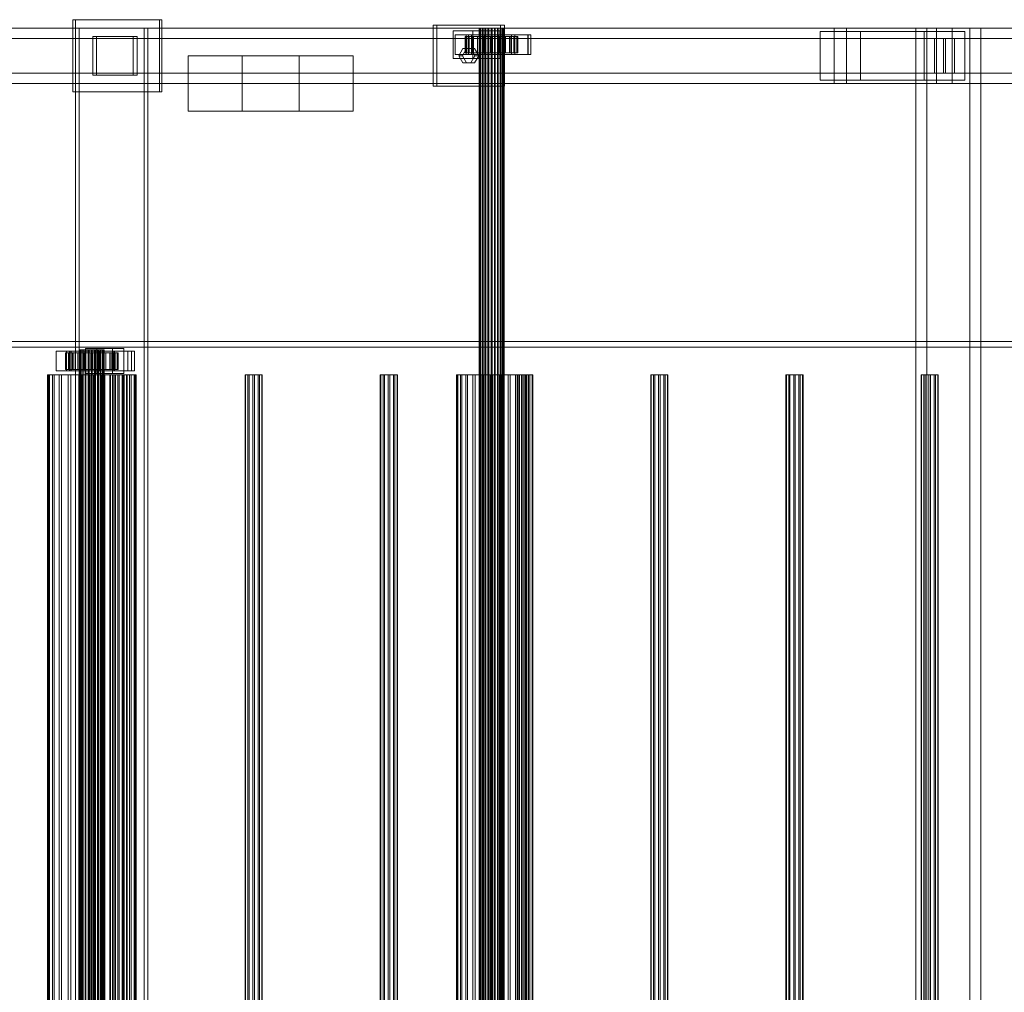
# Model space of a CAD drawing. Header units: millimetres. Extents: x -3490 to 61924, y -72580 to 6847.
# Tile 871 of 1056: x 33156 to 33866, y -17195 to -16494. Entities that reach past the tile are written whole.
import ezdxf

# ---------------------------------------------------------------- set-up
doc = ezdxf.new("R2010")
doc.units = ezdxf.units.MM
doc.layers.add('superior_C03', color=7, linetype='Continuous', lineweight=0)

msp = doc.modelspace()

# ---------------------------------------------------------------- linework, layer by layer
at = {"layer": 'superior_C03'}
for p, q in [((33256.905, -16494), (33194.539, -16494)), ((33194.539, -16494), (33194.539, -16546)), ((33196.336, -16494), (33194.539, -16494)), ((33196.336, -16546), (33196.336, -16494)), ((33196.336, -16494), (33258.701, -16494)), ((33256.905, -16546), (33256.905, -16494)), ((33256.905, -16494), (33258.701, -16494)), ((33258.701, -16494), (33258.701, -16546)), ((40313.243, -16500), (29204.438, -16500)), ((29205.337, -16500), (40314.141, -16500)), ((33743.307, -16500), (32573.959, -16500)), ((32582.942, -16500), (33752.29, -16500)), ((33817.193, -16500), (32647.845, -16500)), ((32659.074, -16500), (33828.421, -16500)), ((33245.982, -16500), (33196.479, -16500)), ((33196.479, -16500), (33196.479, -19500)), ((33199.174, -16500), (33196.479, -16500)), ((33199.174, -19500), (33199.174, -16500)), ((33199.174, -16500), (33248.677, -16500)), ((33245.982, -19500), (33245.982, -16500)), ((33245.982, -16500), (33248.677, -16500)), ((33248.677, -16500), (33248.677, -19500)), ((33502.905, -16498), (33454.182, -16498)), ((33454.182, -16498), (33454.182, -16542)), ((33456.877, -16498), (33454.182, -16498)), ((33456.877, -16542), (33456.877, -16498)), ((33456.877, -16498), (33505.6, -16498)), ((33487.769, -16500), (33487.381, -16500)), ((33487.381, -16500), (33487.605, -16500)), ((33487.381, -19500), (33487.381, -16500)), ((33487.605, -16500), (33488.427, -16500)), ((33487.605, -19500), (33487.605, -16500)), ((33488.745, -16500), (33487.769, -16500)), ((33487.769, -19500), (33487.769, -16500)), ((33488.427, -16500), (33489.791, -16500)), ((33488.427, -19500), (33488.427, -16500)), ((33490.24, -16500), (33488.745, -16500)), ((33488.745, -19500), (33488.745, -16500)), ((33489.791, -16500), (33491.603, -16500)), ((33489.791, -19500), (33489.791, -16500)), ((33492.153, -16500), (33490.24, -16500)), ((33490.24, -19500), (33490.24, -16500)), ((33491.603, -16500), (33493.741, -16500)), ((33491.603, -19500), (33491.603, -16500)), ((33494.354, -16500), (33492.153, -16500)), ((33492.153, -19500), (33492.153, -16500)), ((33493.741, -16500), (33496.058, -16500)), ((33493.741, -19500), (33493.741, -16500)), ((33496.693, -16500), (33494.354, -16500)), ((33494.354, -19500), (33494.354, -16500)), ((33496.058, -16500), (33498.396, -16500)), ((33496.058, -19500), (33496.058, -16500)), ((33499.01, -16500), (33496.693, -16500)), ((33496.693, -19500), (33496.693, -16500)), ((33498.396, -16500), (33500.597, -16500)), ((33498.396, -19500), (33498.396, -16500)), ((33501.147, -16500), (33499.01, -16500)), ((33499.01, -19500), (33499.01, -16500)), ((33500.597, -16500), (33502.511, -16500)), ((33500.597, -19500), (33500.597, -16500)), ((33502.96, -16500), (33501.147, -16500)), ((33501.147, -19500), (33501.147, -16500)), ((33502.511, -16500), (33504.006, -16500)), ((33502.511, -19500), (33502.511, -16500)), ((33502.905, -16542), (33502.905, -16498)), ((33502.905, -16498), (33505.6, -16498)), ((33504.323, -16500), (33502.96, -16500)), ((33502.96, -19500), (33502.96, -16500)), ((33504.006, -16500), (33504.981, -16500)), ((33504.006, -19500), (33504.006, -16500)), ((33505.145, -16500), (33504.323, -16500)), ((33504.323, -19500), (33504.323, -16500)), ((33504.981, -16500), (33505.37, -16500)), ((33504.981, -19500), (33504.981, -16500)), ((33505.37, -16500), (33505.145, -16500)), ((33505.145, -16500), (33505.145, -19500)), ((33505.37, -19500), (33505.37, -16500)), ((33505.6, -16498), (33505.6, -16542)), ((33743.307, -16500), (33743.307, -16540)), ((33752.29, -16500), (33743.307, -16500)), ((34912.655, -16500), (33743.307, -16500)), ((33752.29, -16540), (33752.29, -16500)), ((33752.29, -16500), (34921.638, -16500)), ((33841.173, -16500), (33802.195, -16500)), ((33802.195, -16500), (33802.195, -19500)), ((33810.055, -16500), (33802.195, -16500)), ((33810.055, -19500), (33810.055, -16500)), ((33810.055, -16500), (33849.033, -16500)), ((33817.193, -16500), (33817.193, -16540)), ((33828.421, -16500), (33817.193, -16500)), ((34986.54, -16500), (33817.193, -16500)), ((33828.421, -16540), (33828.421, -16500)), ((33828.421, -16500), (34997.769, -16500)), ((33841.173, -19500), (33841.173, -16500)), ((33841.173, -16500), (33849.033, -16500)), ((33849.033, -16500), (33849.033, -19500)), ((32577.777, -16507.5), (33822.133, -16507.5)), ((33823.481, -16507.5), (32579.125, -16507.5)), ((33238.093, -16506), (33208.859, -16506)), ((33208.859, -16506), (33208.859, -16534)), ((33211.554, -16506), (33208.859, -16506)), ((33211.554, -16534), (33211.554, -16506)), ((33211.554, -16506), (33240.788, -16506)), ((33238.093, -16534), (33238.093, -16506)), ((33238.093, -16506), (33240.788, -16506)), ((33240.788, -16506), (33240.788, -16534)), ((33488.288, -16502), (33468.799, -16502)), ((33468.799, -16502), (33468.799, -16522)), ((33482.813, -16502), (33468.799, -16502)), ((33481.915, -16505), (33470.221, -16505)), ((33470.221, -16505), (33470.221, -16519)), ((33479.653, -16505), (33470.221, -16505)), ((33478.208, -16506), (33477.387, -16506)), ((33477.387, -16506), (33487.381, -16506)), ((33477.387, -16518), (33477.387, -16506)), ((33477.387, -16506), (33477.861, -16506)), ((33477.861, -16506), (33487.605, -16506)), ((33477.861, -16518), (33477.861, -16506)), ((33477.861, -16506), (33479.596, -16506)), ((33522.83, -16505), (33478.005, -16505)), ((33478.005, -16505), (33478.005, -16519)), ((33479.802, -16505), (33478.005, -16505)), ((33480.266, -16506), (33478.208, -16506)), ((33478.208, -16506), (33487.769, -16506)), ((33478.208, -16518), (33478.208, -16506)), ((33479.596, -16506), (33488.427, -16506)), ((33479.596, -16518), (33479.596, -16506)), ((33479.596, -16506), (33482.474, -16506)), ((33479.653, -16519), (33479.653, -16505)), ((33479.653, -16505), (33491.347, -16505)), ((33479.802, -16519), (33479.802, -16505)), ((33479.802, -16505), (33524.627, -16505)), ((33483.423, -16506), (33480.266, -16506)), ((33480.266, -16506), (33488.745, -16506)), ((33480.266, -16518), (33480.266, -16506)), ((33481.915, -16519), (33481.915, -16505)), ((33481.915, -16505), (33491.347, -16505)), ((33482.474, -16506), (33489.791, -16506)), ((33482.474, -16518), (33482.474, -16506)), ((33482.474, -16506), (33486.301, -16506)), ((33482.813, -16522), (33482.813, -16502)), ((33482.813, -16502), (33502.302, -16502)), ((33487.462, -16506), (33483.423, -16506)), ((33483.423, -16506), (33490.24, -16506)), ((33483.423, -16518), (33483.423, -16506)), ((33486.301, -16506), (33491.603, -16506)), ((33486.301, -16518), (33486.301, -16506)), ((33486.301, -16506), (33490.813, -16506)), ((33487.381, -16506), (33487.769, -16506)), ((33487.381, -16506), (33487.381, -16518)), ((33487.605, -16506), (33487.381, -16506)), ((33492.108, -16506), (33487.462, -16506)), ((33487.462, -16506), (33492.153, -16506)), ((33487.462, -16518), (33487.462, -16506)), ((33487.605, -16506), (33487.605, -16518)), ((33488.427, -16506), (33487.605, -16506)), ((33487.769, -16506), (33488.745, -16506)), ((33487.769, -16506), (33487.769, -16518)), ((33488.288, -16522), (33488.288, -16502)), ((33488.288, -16502), (33502.302, -16502)), ((33488.427, -16506), (33488.427, -16518)), ((33489.791, -16506), (33488.427, -16506)), ((33488.745, -16506), (33490.24, -16506)), ((33488.745, -16506), (33488.745, -16518)), ((33489.791, -16506), (33489.791, -16518)), ((33491.603, -16506), (33489.791, -16506)), ((33490.24, -16506), (33492.153, -16506)), ((33490.24, -16506), (33490.24, -16518)), ((33490.813, -16506), (33493.741, -16506)), ((33490.813, -16518), (33490.813, -16506)), ((33490.813, -16506), (33495.705, -16506)), ((33491.347, -16505), (33491.347, -16519)), ((33491.603, -16506), (33491.603, -16518)), ((33493.741, -16506), (33491.603, -16506)), ((33497.046, -16506), (33492.108, -16506)), ((33492.108, -16506), (33494.354, -16506)), ((33492.108, -16518), (33492.108, -16506)), ((33492.153, -16506), (33494.354, -16506)), ((33492.153, -16506), (33492.153, -16518)), ((33493.741, -16506), (33493.741, -16518)), ((33496.058, -16506), (33493.741, -16506)), ((33494.354, -16506), (33496.693, -16506)), ((33494.354, -16506), (33494.354, -16518)), ((33495.705, -16506), (33496.058, -16506)), ((33495.705, -16518), (33495.705, -16506)), ((33495.705, -16506), (33500.642, -16506)), ((33496.058, -16506), (33496.058, -16518)), ((33498.396, -16506), (33496.058, -16506)), ((33497.046, -16506), (33496.693, -16506)), ((33496.693, -16506), (33499.01, -16506)), ((33496.693, -16506), (33496.693, -16518)), ((33501.937, -16506), (33497.046, -16506)), ((33497.046, -16518), (33497.046, -16506)), ((33500.642, -16506), (33498.396, -16506)), ((33498.396, -16506), (33498.396, -16518)), ((33500.597, -16506), (33498.396, -16506)), ((33501.937, -16506), (33499.01, -16506)), ((33499.01, -16506), (33501.147, -16506)), ((33499.01, -16506), (33499.01, -16518)), ((33505.289, -16506), (33500.597, -16506)), ((33500.597, -16506), (33500.597, -16518)), ((33502.511, -16506), (33500.597, -16506)), ((33500.642, -16518), (33500.642, -16506)), ((33500.642, -16506), (33505.289, -16506)), ((33506.45, -16506), (33501.147, -16506)), ((33501.147, -16506), (33502.96, -16506)), ((33501.147, -16506), (33501.147, -16518)), ((33513.097, -16505), (33501.404, -16505)), ((33501.404, -16505), (33501.404, -16519)), ((33510.836, -16505), (33501.404, -16505)), ((33506.45, -16506), (33501.937, -16506)), ((33501.937, -16518), (33501.937, -16506)), ((33502.302, -16502), (33502.302, -16522)), ((33509.328, -16506), (33502.511, -16506)), ((33502.511, -16506), (33502.511, -16518)), ((33504.006, -16506), (33502.511, -16506)), ((33510.276, -16506), (33502.96, -16506)), ((33502.96, -16506), (33504.323, -16506)), ((33502.96, -16506), (33502.96, -16518)), ((33512.484, -16506), (33504.006, -16506)), ((33504.006, -16506), (33504.006, -16518)), ((33504.981, -16506), (33504.006, -16506)), ((33513.155, -16506), (33504.323, -16506)), ((33504.323, -16506), (33505.145, -16506)), ((33504.323, -16506), (33504.323, -16518)), ((33514.543, -16506), (33504.981, -16506)), ((33504.981, -16506), (33504.981, -16518)), ((33505.37, -16506), (33504.981, -16506)), ((33505.145, -16506), (33514.89, -16506)), ((33505.145, -16518), (33505.145, -16506)), ((33505.145, -16506), (33505.37, -16506)), ((33505.289, -16518), (33505.289, -16506)), ((33505.289, -16506), (33509.328, -16506)), ((33515.363, -16506), (33505.37, -16506)), ((33505.37, -16506), (33505.37, -16518)), ((33510.276, -16506), (33506.45, -16506)), ((33506.45, -16518), (33506.45, -16506)), ((33509.328, -16518), (33509.328, -16506)), ((33509.328, -16506), (33512.484, -16506)), ((33513.155, -16506), (33510.276, -16506)), ((33510.276, -16518), (33510.276, -16506)), ((33510.836, -16519), (33510.836, -16505)), ((33510.836, -16505), (33522.529, -16505)), ((33512.484, -16518), (33512.484, -16506)), ((33512.484, -16506), (33514.543, -16506)), ((33513.097, -16519), (33513.097, -16505)), ((33513.097, -16505), (33522.529, -16505)), ((33514.89, -16506), (33513.155, -16506)), ((33513.155, -16518), (33513.155, -16506)), ((33514.543, -16518), (33514.543, -16506)), ((33514.543, -16506), (33515.363, -16506)), ((33514.89, -16506), (33514.89, -16518)), ((33515.363, -16506), (33514.89, -16506)), ((33515.363, -16518), (33515.363, -16506)), ((33522.529, -16505), (33522.529, -16519)), ((33522.83, -16519), (33522.83, -16505)), ((33522.83, -16505), (33524.627, -16505)), ((33524.627, -16505), (33524.627, -16519)), ((33762.415, -16502.5), (33733.182, -16502.5)), ((33733.182, -16502.5), (33733.182, -16537.5)), ((33808.19, -16502.5), (33733.182, -16502.5)), ((33762.415, -16537.5), (33762.415, -16502.5)), ((33762.415, -16502.5), (33837.424, -16502.5)), ((33808.19, -16537.5), (33808.19, -16502.5)), ((33808.19, -16502.5), (33837.424, -16502.5)), ((33815.642, -16507.5), (33829.972, -16507.5)), ((33815.642, -16532.5), (33815.642, -16507.5)), ((34909.982, -16507.5), (33815.642, -16507.5)), ((33822.133, -16532.5), (33822.133, -16507.5)), ((33822.133, -16507.5), (33823.481, -16507.5)), ((33823.481, -16507.5), (33823.481, -16532.5)), ((33829.972, -16507.5), (33829.972, -16532.5)), ((33829.972, -16507.5), (34924.311, -16507.5)), ((33837.424, -16502.5), (33837.424, -16537.5)), ((33472.697, -16520), (33475.62, -16514.804)), ((33478.315, -16514.804), (33475.392, -16520)), ((33475.62, -16514.804), (33481.467, -16514.804)), ((33478.315, -16514.804), (33475.62, -16514.804)), ((33484.162, -16514.804), (33478.315, -16514.804)), ((33481.467, -16514.804), (33484.391, -16520)), ((33484.162, -16514.804), (33481.467, -16514.804)), ((33487.085, -16520), (33484.162, -16514.804)), ((33316.645, -16520), (33277.667, -16520)), ((33277.667, -16520), (33277.667, -16560)), ((33357.616, -16520), (33277.667, -16520)), ((33316.645, -16560), (33316.645, -16520)), ((33316.645, -16520), (33396.594, -16520)), ((33357.616, -16560), (33357.616, -16520)), ((33357.616, -16520), (33396.594, -16520)), ((33396.594, -16520), (33396.594, -16560)), ((33468.799, -16522), (33488.288, -16522)), ((33468.799, -16522), (33482.813, -16522)), ((33470.221, -16519), (33481.915, -16519)), ((33470.221, -16519), (33479.653, -16519)), ((33475.62, -16525.196), (33472.697, -16520)), ((33472.697, -16520), (33475.392, -16520)), ((33475.392, -16520), (33478.315, -16525.196)), ((33487.381, -16518), (33477.387, -16518)), ((33477.387, -16518), (33478.208, -16518)), ((33477.861, -16518), (33477.387, -16518)), ((33487.605, -16518), (33477.861, -16518)), ((33479.596, -16518), (33477.861, -16518)), ((33478.005, -16519), (33522.83, -16519)), ((33478.005, -16519), (33479.802, -16519)), ((33487.769, -16518), (33478.208, -16518)), ((33478.208, -16518), (33480.266, -16518)), ((33488.427, -16518), (33479.596, -16518)), ((33482.474, -16518), (33479.596, -16518)), ((33491.347, -16519), (33479.653, -16519)), ((33524.627, -16519), (33479.802, -16519)), ((33488.745, -16518), (33480.266, -16518)), ((33480.266, -16518), (33483.423, -16518)), ((33484.391, -16520), (33481.467, -16525.196)), ((33491.347, -16519), (33481.915, -16519)), ((33489.791, -16518), (33482.474, -16518)), ((33486.301, -16518), (33482.474, -16518)), ((33502.302, -16522), (33482.813, -16522)), ((33490.24, -16518), (33483.423, -16518)), ((33483.423, -16518), (33487.462, -16518)), ((33484.162, -16525.196), (33487.085, -16520)), ((33487.085, -16520), (33484.391, -16520)), ((33491.603, -16518), (33486.301, -16518)), ((33490.813, -16518), (33486.301, -16518)), ((33487.769, -16518), (33487.381, -16518)), ((33487.381, -16518), (33487.605, -16518)), ((33492.153, -16518), (33487.462, -16518)), ((33487.462, -16518), (33492.108, -16518)), ((33487.605, -16518), (33488.427, -16518)), ((33488.745, -16518), (33487.769, -16518)), ((33502.302, -16522), (33488.288, -16522)), ((33488.427, -16518), (33489.791, -16518)), ((33490.24, -16518), (33488.745, -16518)), ((33489.791, -16518), (33491.603, -16518)), ((33492.153, -16518), (33490.24, -16518)), ((33493.741, -16518), (33490.813, -16518)), ((33495.705, -16518), (33490.813, -16518)), ((33491.603, -16518), (33493.741, -16518)), ((33494.354, -16518), (33492.108, -16518)), ((33492.108, -16518), (33497.046, -16518)), ((33494.354, -16518), (33492.153, -16518)), ((33493.741, -16518), (33496.058, -16518)), ((33496.693, -16518), (33494.354, -16518)), ((33496.058, -16518), (33495.705, -16518)), ((33500.642, -16518), (33495.705, -16518)), ((33496.058, -16518), (33498.396, -16518)), ((33499.01, -16518), (33496.693, -16518)), ((33496.693, -16518), (33497.046, -16518)), ((33497.046, -16518), (33501.937, -16518)), ((33498.396, -16518), (33500.642, -16518)), ((33498.396, -16518), (33500.597, -16518)), ((33501.147, -16518), (33499.01, -16518)), ((33499.01, -16518), (33501.937, -16518)), ((33500.597, -16518), (33505.289, -16518)), ((33500.597, -16518), (33502.511, -16518)), ((33505.289, -16518), (33500.642, -16518)), ((33502.96, -16518), (33501.147, -16518)), ((33501.147, -16518), (33506.45, -16518)), ((33501.404, -16519), (33513.097, -16519)), ((33501.404, -16519), (33510.836, -16519)), ((33501.937, -16518), (33506.45, -16518)), ((33502.511, -16518), (33509.328, -16518)), ((33502.511, -16518), (33504.006, -16518)), ((33504.323, -16518), (33502.96, -16518)), ((33502.96, -16518), (33510.276, -16518)), ((33504.006, -16518), (33512.484, -16518)), ((33504.006, -16518), (33504.981, -16518)), ((33505.145, -16518), (33504.323, -16518)), ((33504.323, -16518), (33513.155, -16518)), ((33504.981, -16518), (33514.543, -16518)), ((33504.981, -16518), (33505.37, -16518)), ((33514.89, -16518), (33505.145, -16518)), ((33505.37, -16518), (33505.145, -16518)), ((33509.328, -16518), (33505.289, -16518)), ((33505.37, -16518), (33515.363, -16518)), ((33506.45, -16518), (33510.276, -16518)), ((33512.484, -16518), (33509.328, -16518)), ((33510.276, -16518), (33513.155, -16518)), ((33522.529, -16519), (33510.836, -16519)), ((33514.543, -16518), (33512.484, -16518)), ((33522.529, -16519), (33513.097, -16519)), ((33513.155, -16518), (33514.89, -16518)), ((33515.363, -16518), (33514.543, -16518)), ((33514.89, -16518), (33515.363, -16518)), ((33524.627, -16519), (33522.83, -16519)), ((33481.467, -16525.196), (33475.62, -16525.196)), ((33478.315, -16525.196), (33475.62, -16525.196)), ((33478.315, -16525.196), (33484.162, -16525.196)), ((33484.162, -16525.196), (33481.467, -16525.196)), ((32577.777, -16532.5), (33822.133, -16532.5)), ((32579.125, -16532.5), (33823.481, -16532.5)), ((33208.859, -16534), (33238.093, -16534)), ((33208.859, -16534), (33211.554, -16534)), ((33240.788, -16534), (33211.554, -16534)), ((33240.788, -16534), (33238.093, -16534)), ((33829.972, -16532.5), (33815.642, -16532.5)), ((33815.642, -16532.5), (34909.982, -16532.5)), ((33823.481, -16532.5), (33822.133, -16532.5)), ((33829.972, -16532.5), (34924.311, -16532.5)), ((32573.959, -16540), (33743.307, -16540)), ((32582.942, -16540), (33752.29, -16540)), ((32647.845, -16540), (33817.193, -16540)), ((32659.074, -16540), (33828.421, -16540)), ((33454.182, -16542), (33502.905, -16542)), ((33454.182, -16542), (33456.877, -16542)), ((33505.6, -16542), (33456.877, -16542)), ((33505.6, -16542), (33502.905, -16542)), ((33733.182, -16537.5), (33762.415, -16537.5)), ((33808.19, -16537.5), (33733.182, -16537.5)), ((33743.307, -16540), (33752.29, -16540)), ((33743.307, -16540), (34912.655, -16540)), ((33752.29, -16540), (34921.638, -16540)), ((33837.424, -16537.5), (33762.415, -16537.5)), ((33837.424, -16537.5), (33808.19, -16537.5)), ((33817.193, -16540), (33828.421, -16540)), ((33817.193, -16540), (34986.54, -16540)), ((33828.421, -16540), (34997.769, -16540)), ((33194.539, -16546), (33256.905, -16546)), ((33194.539, -16546), (33196.336, -16546)), ((33258.701, -16546), (33196.336, -16546)), ((33258.701, -16546), (33256.905, -16546)), ((33277.667, -16560), (33316.645, -16560)), ((33277.667, -16560), (33357.616, -16560)), ((33396.594, -16560), (33316.645, -16560)), ((33396.594, -16560), (33357.616, -16560)), ((29204.438, -16726), (40313.243, -16726)), ((40342.437, -16726), (29233.633, -16726)), ((40313.243, -16730), (29204.438, -16730)), ((40314.141, -16730), (29205.337, -16730)), ((29233.633, -16730), (40342.437, -16730)), ((33192.321, -16733), (33182.576, -16733)), ((33182.576, -16733), (33182.576, -16747)), ((33193.356, -16733), (33182.576, -16733)), ((33190.037, -16734), (33189.217, -16734)), ((33189.217, -16734), (33199.211, -16734)), ((33189.217, -16746), (33189.217, -16734)), ((33189.217, -16734), (33189.69, -16734)), ((33189.69, -16734), (33199.435, -16734)), ((33189.69, -16746), (33189.69, -16734)), ((33189.69, -16734), (33191.426, -16734)), ((33236.757, -16733), (33189.983, -16733)), ((33189.983, -16733), (33189.983, -16747)), ((33192.229, -16733), (33189.983, -16733)), ((33192.096, -16734), (33190.037, -16734)), ((33190.037, -16734), (33199.599, -16734)), ((33190.037, -16746), (33190.037, -16734)), ((33191.426, -16734), (33200.257, -16734)), ((33191.426, -16746), (33191.426, -16734)), ((33191.426, -16734), (33194.304, -16734)), ((33195.253, -16734), (33192.096, -16734)), ((33192.096, -16734), (33200.575, -16734)), ((33192.096, -16746), (33192.096, -16734)), ((33192.229, -16747), (33192.229, -16733)), ((33192.229, -16733), (33239.003, -16733)), ((33192.321, -16747), (33192.321, -16733)), ((33192.321, -16733), (33203.101, -16733)), ((33193.356, -16747), (33193.356, -16733)), ((33193.356, -16733), (33203.101, -16733)), ((33194.304, -16734), (33201.621, -16734)), ((33194.304, -16746), (33194.304, -16734)), ((33194.304, -16734), (33198.13, -16734)), ((33199.292, -16734), (33195.253, -16734)), ((33195.253, -16734), (33202.07, -16734)), ((33195.253, -16746), (33195.253, -16734)), ((33198.13, -16734), (33203.433, -16734)), ((33198.13, -16746), (33198.13, -16734)), ((33198.13, -16734), (33202.643, -16734)), ((33199.599, -16732), (33199.211, -16732)), ((33199.211, -16732), (33199.435, -16732)), ((33199.211, -19268), (33199.211, -16732)), ((33199.211, -16734), (33199.599, -16734)), ((33199.211, -16734), (33199.211, -16746)), ((33199.435, -16734), (33199.211, -16734)), ((33203.938, -16734), (33199.292, -16734)), ((33199.292, -16734), (33203.983, -16734)), ((33199.292, -16746), (33199.292, -16734)), ((33199.435, -16732), (33200.257, -16732)), ((33199.435, -19268), (33199.435, -16732)), ((33199.435, -16734), (33199.435, -16746)), ((33200.257, -16734), (33199.435, -16734)), ((33200.575, -16732), (33199.599, -16732)), ((33199.599, -19268), (33199.599, -16732)), ((33199.599, -16734), (33200.575, -16734)), ((33199.599, -16734), (33199.599, -16746)), ((33200.257, -16732), (33201.621, -16732)), ((33200.257, -19268), (33200.257, -16732)), ((33200.257, -16734), (33200.257, -16746)), ((33201.621, -16734), (33200.257, -16734)), ((33202.07, -16732), (33200.575, -16732)), ((33200.575, -19268), (33200.575, -16732)), ((33200.575, -16734), (33202.07, -16734)), ((33200.575, -16734), (33200.575, -16746)), ((33201.621, -16732), (33203.433, -16732)), ((33201.621, -19268), (33201.621, -16732)), ((33201.621, -16734), (33201.621, -16746)), ((33203.433, -16734), (33201.621, -16734)), ((33203.983, -16732), (33202.07, -16732)), ((33202.07, -19268), (33202.07, -16732)), ((33202.07, -16734), (33203.983, -16734)), ((33202.07, -16734), (33202.07, -16746)), ((33202.643, -16734), (33205.57, -16734)), ((33202.643, -16746), (33202.643, -16734)), ((33202.643, -16734), (33207.535, -16734)), ((33203.101, -16733), (33203.101, -16747)), ((33203.433, -16732), (33205.57, -16732)), ((33203.433, -19268), (33203.433, -16732)), ((33203.433, -16734), (33203.433, -16746)), ((33205.57, -16734), (33203.433, -16734)), ((33223.115, -16731), (33203.626, -16731)), ((33203.626, -16731), (33203.626, -16749)), ((33211.711, -16731), (33203.626, -16731)), ((33208.876, -16734), (33203.938, -16734)), ((33203.938, -16734), (33206.184, -16734)), ((33203.938, -16746), (33203.938, -16734)), ((33206.184, -16732), (33203.983, -16732)), ((33203.983, -19268), (33203.983, -16732)), ((33203.983, -16734), (33206.184, -16734)), ((33203.983, -16734), (33203.983, -16746)), ((33205.57, -16732), (33207.888, -16732)), ((33205.57, -19268), (33205.57, -16732)), ((33205.57, -16734), (33205.57, -16746)), ((33207.888, -16734), (33205.57, -16734)), ((33208.523, -16732), (33206.184, -16732)), ((33206.184, -19268), (33206.184, -16732)), ((33206.184, -16734), (33208.523, -16734)), ((33206.184, -16734), (33206.184, -16746)), ((33207.535, -16734), (33207.888, -16734)), ((33207.535, -16746), (33207.535, -16734)), ((33207.535, -16734), (33212.472, -16734)), ((33207.888, -16732), (33210.226, -16732)), ((33207.888, -19268), (33207.888, -16732)), ((33207.888, -16734), (33207.888, -16746)), ((33210.226, -16734), (33207.888, -16734)), ((33210.84, -16732), (33208.523, -16732)), ((33208.523, -19268), (33208.523, -16732)), ((33208.876, -16734), (33208.523, -16734)), ((33208.523, -16734), (33210.84, -16734)), ((33208.523, -16734), (33208.523, -16746)), ((33213.767, -16734), (33208.876, -16734)), ((33208.876, -16746), (33208.876, -16734)), ((33210.226, -16732), (33212.427, -16732)), ((33210.226, -19268), (33210.226, -16732)), ((33212.472, -16734), (33210.226, -16734)), ((33210.226, -16734), (33210.226, -16746)), ((33212.427, -16734), (33210.226, -16734)), ((33212.977, -16732), (33210.84, -16732)), ((33210.84, -19268), (33210.84, -16732)), ((33213.767, -16734), (33210.84, -16734)), ((33210.84, -16734), (33212.977, -16734)), ((33210.84, -16734), (33210.84, -16746)), ((33211.711, -16749), (33211.711, -16731)), ((33211.711, -16731), (33231.2, -16731)), ((33212.427, -16732), (33214.341, -16732)), ((33212.427, -19268), (33212.427, -16732)), ((33217.119, -16734), (33212.427, -16734)), ((33212.427, -16734), (33212.427, -16746)), ((33214.341, -16734), (33212.427, -16734)), ((33212.472, -16746), (33212.472, -16734)), ((33212.472, -16734), (33217.119, -16734)), ((33214.79, -16732), (33212.977, -16732)), ((33212.977, -19268), (33212.977, -16732)), ((33218.28, -16734), (33212.977, -16734)), ((33212.977, -16734), (33214.79, -16734)), ((33212.977, -16734), (33212.977, -16746)), ((33223.503, -16733), (33213.759, -16733)), ((33213.759, -16733), (33213.759, -16747)), ((33224.539, -16733), (33213.759, -16733)), ((33218.28, -16734), (33213.767, -16734)), ((33213.767, -16746), (33213.767, -16734)), ((33214.341, -16732), (33215.836, -16732)), ((33214.341, -19268), (33214.341, -16732)), ((33221.158, -16734), (33214.341, -16734)), ((33214.341, -16734), (33214.341, -16746)), ((33215.836, -16734), (33214.341, -16734)), ((33216.153, -16732), (33214.79, -16732)), ((33214.79, -19268), (33214.79, -16732)), ((33222.106, -16734), (33214.79, -16734)), ((33214.79, -16734), (33216.153, -16734)), ((33214.79, -16734), (33214.79, -16746)), ((33215.836, -16732), (33216.811, -16732)), ((33215.836, -19268), (33215.836, -16732)), ((33224.314, -16734), (33215.836, -16734)), ((33215.836, -16734), (33215.836, -16746)), ((33216.811, -16734), (33215.836, -16734)), ((33216.975, -16732), (33216.153, -16732)), ((33216.153, -19268), (33216.153, -16732)), ((33224.985, -16734), (33216.153, -16734)), ((33216.153, -16734), (33216.975, -16734)), ((33216.153, -16734), (33216.153, -16746)), ((33216.811, -16732), (33217.2, -16732)), ((33216.811, -19268), (33216.811, -16732)), ((33226.373, -16734), (33216.811, -16734)), ((33216.811, -16734), (33216.811, -16746)), ((33217.2, -16734), (33216.811, -16734)), ((33217.2, -16732), (33216.975, -16732)), ((33216.975, -16732), (33216.975, -19268)), ((33216.975, -16734), (33226.72, -16734)), ((33216.975, -16746), (33216.975, -16734)), ((33216.975, -16734), (33217.2, -16734)), ((33217.119, -16746), (33217.119, -16734)), ((33217.119, -16734), (33221.158, -16734)), ((33217.2, -19268), (33217.2, -16732)), ((33227.193, -16734), (33217.2, -16734)), ((33217.2, -16734), (33217.2, -16746)), ((33222.106, -16734), (33218.28, -16734)), ((33218.28, -16746), (33218.28, -16734)), ((33221.158, -16746), (33221.158, -16734)), ((33221.158, -16734), (33224.314, -16734)), ((33224.985, -16734), (33222.106, -16734)), ((33222.106, -16746), (33222.106, -16734)), ((33223.115, -16749), (33223.115, -16731)), ((33223.115, -16731), (33231.2, -16731)), ((33223.503, -16747), (33223.503, -16733)), ((33223.503, -16733), (33234.283, -16733)), ((33224.314, -16746), (33224.314, -16734)), ((33224.314, -16734), (33226.373, -16734)), ((33224.539, -16747), (33224.539, -16733)), ((33224.539, -16733), (33234.283, -16733)), ((33226.72, -16734), (33224.985, -16734)), ((33224.985, -16746), (33224.985, -16734)), ((33226.373, -16746), (33226.373, -16734)), ((33226.373, -16734), (33227.193, -16734)), ((33226.72, -16734), (33226.72, -16746)), ((33227.193, -16734), (33226.72, -16734)), ((33227.193, -16746), (33227.193, -16734)), ((33231.2, -16731), (33231.2, -16749)), ((33234.283, -16733), (33234.283, -16747)), ((33236.757, -16747), (33236.757, -16733)), ((33236.757, -16733), (33239.003, -16733)), ((33239.003, -16733), (33239.003, -16747)), ((33177.607, -16750), (33176.225, -16750)), ((33176.225, -16750), (33177.023, -16750)), ((33176.225, -19250), (33176.225, -16750)), ((33177.023, -16750), (33179.945, -16750)), ((33177.023, -19250), (33177.023, -16750)), ((33181.074, -16750), (33177.607, -16750)), ((33177.607, -19250), (33177.607, -16750)), ((33179.945, -16750), (33184.793, -16750)), ((33179.945, -19250), (33179.945, -16750)), ((33186.39, -16750), (33181.074, -16750)), ((33181.074, -19250), (33181.074, -16750)), ((33182.576, -16747), (33192.321, -16747)), ((33182.576, -16747), (33193.356, -16747)), ((33184.793, -16750), (33191.237, -16750)), ((33184.793, -19250), (33184.793, -16750)), ((33193.193, -16750), (33186.39, -16750)), ((33186.39, -19250), (33186.39, -16750)), ((33199.211, -16746), (33189.217, -16746)), ((33189.217, -16746), (33190.037, -16746)), ((33189.69, -16746), (33189.217, -16746)), ((33199.435, -16746), (33189.69, -16746)), ((33191.426, -16746), (33189.69, -16746)), ((33189.983, -16747), (33236.757, -16747)), ((33189.983, -16747), (33192.229, -16747)), ((33199.599, -16746), (33190.037, -16746)), ((33190.037, -16746), (33192.096, -16746)), ((33191.237, -16750), (33198.837, -16750)), ((33191.237, -19250), (33191.237, -16750)), ((33200.257, -16746), (33191.426, -16746)), ((33194.304, -16746), (33191.426, -16746)), ((33200.575, -16746), (33192.096, -16746)), ((33192.096, -16746), (33195.253, -16746)), ((33239.003, -16747), (33192.229, -16747)), ((33203.101, -16747), (33192.321, -16747)), ((33201.019, -16750), (33193.193, -16750)), ((33193.193, -19250), (33193.193, -16750)), ((33203.101, -16747), (33193.356, -16747)), ((33201.621, -16746), (33194.304, -16746)), ((33198.13, -16746), (33194.304, -16746)), ((33202.07, -16746), (33195.253, -16746)), ((33195.253, -16746), (33199.292, -16746)), ((33203.433, -16746), (33198.13, -16746)), ((33202.643, -16746), (33198.13, -16746)), ((33198.837, -16750), (33207.076, -16750)), ((33198.837, -19250), (33198.837, -16750)), ((33199.599, -16746), (33199.211, -16746)), ((33199.211, -16746), (33199.435, -16746)), ((33203.983, -16746), (33199.292, -16746)), ((33199.292, -16746), (33203.938, -16746)), ((33199.435, -16746), (33200.257, -16746)), ((33200.575, -16746), (33199.599, -16746)), ((33200.257, -16746), (33201.621, -16746)), ((33202.07, -16746), (33200.575, -16746)), ((33209.334, -16750), (33201.019, -16750)), ((33201.019, -19250), (33201.019, -16750)), ((33201.621, -16746), (33203.433, -16746)), ((33203.983, -16746), (33202.07, -16746)), ((33205.57, -16746), (33202.643, -16746)), ((33207.535, -16746), (33202.643, -16746)), ((33203.433, -16746), (33205.57, -16746)), ((33203.626, -16749), (33223.115, -16749)), ((33211.711, -16749), (33203.626, -16749)), ((33206.184, -16746), (33203.938, -16746)), ((33203.938, -16746), (33208.876, -16746)), ((33206.184, -16746), (33203.983, -16746)), ((33205.57, -16746), (33207.888, -16746)), ((33208.523, -16746), (33206.184, -16746)), ((33207.076, -16750), (33215.392, -16750)), ((33207.076, -19250), (33207.076, -16750)), ((33207.888, -16746), (33207.535, -16746)), ((33212.472, -16746), (33207.535, -16746)), ((33207.888, -16746), (33210.226, -16746)), ((33210.84, -16746), (33208.523, -16746)), ((33208.523, -16746), (33208.876, -16746)), ((33208.876, -16746), (33213.767, -16746)), ((33217.573, -16750), (33209.334, -16750)), ((33209.334, -19250), (33209.334, -16750)), ((33210.226, -16746), (33212.472, -16746)), ((33210.226, -16746), (33212.427, -16746)), ((33212.977, -16746), (33210.84, -16746)), ((33210.84, -16746), (33213.767, -16746)), ((33231.2, -16749), (33211.711, -16749)), ((33212.427, -16746), (33217.119, -16746)), ((33212.427, -16746), (33214.341, -16746)), ((33217.119, -16746), (33212.472, -16746)), ((33214.79, -16746), (33212.977, -16746)), ((33212.977, -16746), (33218.28, -16746)), ((33213.759, -16747), (33223.503, -16747)), ((33213.759, -16747), (33224.539, -16747)), ((33213.767, -16746), (33218.28, -16746)), ((33214.341, -16746), (33221.158, -16746)), ((33214.341, -16746), (33215.836, -16746)), ((33216.153, -16746), (33214.79, -16746)), ((33214.79, -16746), (33222.106, -16746)), ((33215.392, -16750), (33223.217, -16750)), ((33215.392, -19250), (33215.392, -16750)), ((33215.836, -16746), (33224.314, -16746)), ((33215.836, -16746), (33216.811, -16746)), ((33216.975, -16746), (33216.153, -16746)), ((33216.153, -16746), (33224.985, -16746)), ((33216.811, -16746), (33226.373, -16746)), ((33216.811, -16746), (33217.2, -16746)), ((33226.72, -16746), (33216.975, -16746)), ((33217.2, -16746), (33216.975, -16746)), ((33221.158, -16746), (33217.119, -16746)), ((33217.2, -16746), (33227.193, -16746)), ((33225.173, -16750), (33217.573, -16750)), ((33217.573, -19250), (33217.573, -16750)), ((33218.28, -16746), (33222.106, -16746)), ((33224.314, -16746), (33221.158, -16746)), ((33223.311, -16750), (33221.291, -16750)), ((33221.291, -16750), (33221.635, -16750)), ((33221.291, -16750), (33221.291, -19250)), ((33221.635, -16750), (33224.21, -16750)), ((33221.635, -16750), (33221.635, -19250)), ((33222.106, -16746), (33224.985, -16746)), ((33231.2, -16749), (33223.115, -16749)), ((33223.217, -16750), (33230.02, -16750)), ((33223.217, -19250), (33223.217, -16750)), ((33226.923, -16750), (33223.311, -16750)), ((33223.311, -16750), (33223.311, -19250)), ((33234.283, -16747), (33223.503, -16747)), ((33224.21, -16750), (33228.035, -16750)), ((33224.21, -16750), (33224.21, -19250)), ((33226.373, -16746), (33224.314, -16746)), ((33234.283, -16747), (33224.539, -16747)), ((33224.985, -16746), (33226.72, -16746)), ((33231.617, -16750), (33225.173, -16750)), ((33225.173, -19250), (33225.173, -16750)), ((33227.193, -16746), (33226.373, -16746)), ((33226.72, -16746), (33227.193, -16746)), ((33230.747, -16750), (33226.923, -16750)), ((33226.923, -16750), (33226.923, -19250)), ((33228.035, -16750), (33231.647, -16750)), ((33228.035, -16750), (33228.035, -19250)), ((33230.02, -16750), (33235.336, -16750)), ((33230.02, -19250), (33230.02, -16750)), ((33233.323, -16750), (33230.747, -16750)), ((33230.747, -16750), (33230.747, -19250)), ((33236.465, -16750), (33231.617, -16750)), ((33231.617, -19250), (33231.617, -16750)), ((33231.647, -16750), (33233.667, -16750)), ((33231.647, -16750), (33231.647, -19250)), ((33233.667, -16750), (33233.323, -16750)), ((33233.323, -16750), (33233.323, -19250)), ((33233.667, -19250), (33233.667, -16750)), ((33235.336, -16750), (33238.803, -16750)), ((33235.336, -19250), (33235.336, -16750)), ((33239.388, -16750), (33236.465, -16750)), ((33236.465, -19250), (33236.465, -16750)), ((33239.003, -16747), (33236.757, -16747)), ((33238.803, -16750), (33240.185, -16750)), ((33238.803, -19250), (33238.803, -16750)), ((33240.185, -16750), (33239.388, -16750)), ((33239.388, -16750), (33239.388, -19250)), ((33240.185, -19250), (33240.185, -16750)), ((33320.757, -16750), (33318.737, -16750)), ((33318.737, -16750), (33319.08, -16750)), ((33318.737, -16750), (33318.737, -19250)), ((33319.08, -16750), (33321.656, -16750)), ((33319.08, -16750), (33319.08, -19250)), ((33324.369, -16750), (33320.757, -16750)), ((33320.757, -16750), (33320.757, -19250)), ((33321.656, -16750), (33325.48, -16750)), ((33321.656, -16750), (33321.656, -19250)), ((33328.193, -16750), (33324.369, -16750)), ((33324.369, -16750), (33324.369, -19250)), ((33325.48, -16750), (33329.092, -16750)), ((33325.48, -16750), (33325.48, -19250)), ((33330.769, -16750), (33328.193, -16750)), ((33328.193, -16750), (33328.193, -19250)), ((33329.092, -16750), (33331.112, -16750)), ((33329.092, -16750), (33329.092, -19250)), ((33331.112, -16750), (33330.769, -16750)), ((33330.769, -16750), (33330.769, -19250)), ((33331.112, -19250), (33331.112, -16750)), ((33418.202, -16750), (33416.182, -16750)), ((33416.182, -16750), (33416.526, -16750)), ((33416.182, -16750), (33416.182, -19250)), ((33416.526, -16750), (33419.102, -16750)), ((33416.526, -16750), (33416.526, -19250)), ((33421.814, -16750), (33418.202, -16750)), ((33418.202, -16750), (33418.202, -19250)), ((33419.102, -16750), (33422.926, -16750)), ((33419.102, -16750), (33419.102, -19250)), ((33425.639, -16750), (33421.814, -16750)), ((33421.814, -16750), (33421.814, -19250)), ((33422.926, -16750), (33426.538, -16750)), ((33422.926, -16750), (33422.926, -19250)), ((33428.214, -16750), (33425.639, -16750)), ((33425.639, -16750), (33425.639, -19250)), ((33426.538, -16750), (33428.558, -16750)), ((33426.538, -16750), (33426.538, -19250)), ((33428.558, -16750), (33428.214, -16750)), ((33428.214, -16750), (33428.214, -19250)), ((33428.558, -19250), (33428.558, -16750)), ((33472.088, -16750), (33470.991, -16750)), ((33470.991, -16750), (33471.624, -16750)), ((33470.991, -19250), (33470.991, -16750)), ((33471.624, -16750), (33473.944, -16750)), ((33471.624, -19250), (33471.624, -16750)), ((33474.84, -16750), (33472.088, -16750)), ((33472.088, -19250), (33472.088, -16750)), ((33473.944, -16750), (33477.792, -16750)), ((33473.944, -19250), (33473.944, -16750)), ((33479.06, -16750), (33474.84, -16750)), ((33474.84, -19250), (33474.84, -16750)), ((33477.792, -16750), (33482.907, -16750)), ((33477.792, -19250), (33477.792, -16750)), ((33484.459, -16750), (33479.06, -16750)), ((33479.06, -19250), (33479.06, -16750)), ((33482.907, -16750), (33488.94, -16750)), ((33482.907, -19250), (33482.907, -16750)), ((33490.671, -16750), (33484.459, -16750)), ((33484.459, -19250), (33484.459, -16750)), ((33488.94, -16750), (33495.479, -16750)), ((33488.94, -19250), (33488.94, -16750)), ((33497.271, -16750), (33490.671, -16750)), ((33490.671, -19250), (33490.671, -16750)), ((33495.479, -16750), (33502.079, -16750)), ((33495.479, -19250), (33495.479, -16750)), ((33503.811, -16750), (33497.271, -16750)), ((33497.271, -19250), (33497.271, -16750)), ((33502.079, -16750), (33508.291, -16750)), ((33502.079, -19250), (33502.079, -16750)), ((33509.843, -16750), (33503.811, -16750)), ((33503.811, -19250), (33503.811, -16750)), ((33508.291, -16750), (33513.691, -16750)), ((33508.291, -19250), (33508.291, -16750)), ((33514.958, -16750), (33509.843, -16750)), ((33509.843, -19250), (33509.843, -16750)), ((33515.648, -16750), (33513.628, -16750)), ((33513.628, -16750), (33513.972, -16750)), ((33513.628, -16750), (33513.628, -19250)), ((33513.691, -16750), (33517.91, -16750)), ((33513.691, -19250), (33513.691, -16750)), ((33513.972, -16750), (33516.547, -16750)), ((33513.972, -16750), (33513.972, -19250)), ((33518.807, -16750), (33514.958, -16750)), ((33514.958, -19250), (33514.958, -16750)), ((33519.26, -16750), (33515.648, -16750)), ((33515.648, -16750), (33515.648, -19250)), ((33516.547, -16750), (33520.372, -16750)), ((33516.547, -16750), (33516.547, -19250)), ((33517.91, -16750), (33520.662, -16750)), ((33517.91, -19250), (33517.91, -16750)), ((33521.126, -16750), (33518.807, -16750)), ((33518.807, -19250), (33518.807, -16750)), ((33523.084, -16750), (33519.26, -16750)), ((33519.26, -16750), (33519.26, -19250)), ((33520.372, -16750), (33523.984, -16750)), ((33520.372, -16750), (33520.372, -19250)), ((33520.662, -16750), (33521.759, -16750)), ((33520.662, -19250), (33520.662, -16750)), ((33521.759, -16750), (33521.126, -16750)), ((33521.126, -16750), (33521.126, -19250)), ((33521.759, -19250), (33521.759, -16750)), ((33525.66, -16750), (33523.084, -16750)), ((33523.084, -16750), (33523.084, -19250)), ((33523.984, -16750), (33526.004, -16750)), ((33523.984, -16750), (33523.984, -19250)), ((33526.004, -16750), (33525.66, -16750)), ((33525.66, -16750), (33525.66, -19250)), ((33526.004, -19250), (33526.004, -16750)), ((33613.094, -16750), (33611.074, -16750)), ((33611.074, -16750), (33611.417, -16750)), ((33611.074, -16750), (33611.074, -19250)), ((33611.417, -16750), (33613.993, -16750)), ((33611.417, -16750), (33611.417, -19250)), ((33616.706, -16750), (33613.094, -16750)), ((33613.094, -16750), (33613.094, -19250)), ((33613.993, -16750), (33617.817, -16750)), ((33613.993, -16750), (33613.993, -19250)), ((33620.53, -16750), (33616.706, -16750)), ((33616.706, -16750), (33616.706, -19250)), ((33617.817, -16750), (33621.429, -16750)), ((33617.817, -16750), (33617.817, -19250)), ((33623.106, -16750), (33620.53, -16750)), ((33620.53, -16750), (33620.53, -19250)), ((33621.429, -16750), (33623.449, -16750)), ((33621.429, -16750), (33621.429, -19250)), ((33623.449, -16750), (33623.106, -16750)), ((33623.106, -16750), (33623.106, -19250)), ((33623.449, -19250), (33623.449, -16750)), ((33710.539, -16750), (33708.519, -16750)), ((33708.519, -16750), (33708.863, -16750)), ((33708.519, -16750), (33708.519, -19250)), ((33708.863, -16750), (33711.439, -16750)), ((33708.863, -16750), (33708.863, -19250)), ((33714.151, -16750), (33710.539, -16750)), ((33710.539, -16750), (33710.539, -19250)), ((33711.439, -16750), (33715.263, -16750)), ((33711.439, -16750), (33711.439, -19250)), ((33717.976, -16750), (33714.151, -16750)), ((33714.151, -16750), (33714.151, -19250)), ((33715.263, -16750), (33718.875, -16750)), ((33715.263, -16750), (33715.263, -19250)), ((33720.551, -16750), (33717.976, -16750)), ((33717.976, -16750), (33717.976, -19250)), ((33718.875, -16750), (33720.895, -16750)), ((33718.875, -16750), (33718.875, -19250)), ((33720.895, -16750), (33720.551, -16750)), ((33720.551, -16750), (33720.551, -19250)), ((33720.895, -19250), (33720.895, -16750)), ((33807.985, -16750), (33805.965, -16750)), ((33805.965, -16750), (33806.309, -16750)), ((33805.965, -16750), (33805.965, -19250)), ((33806.309, -16750), (33808.884, -16750)), ((33806.309, -16750), (33806.309, -19250)), ((33811.597, -16750), (33807.985, -16750)), ((33807.985, -16750), (33807.985, -19250)), ((33808.884, -16750), (33812.709, -16750)), ((33808.884, -16750), (33808.884, -19250)), ((33815.421, -16750), (33811.597, -16750)), ((33811.597, -16750), (33811.597, -19250)), ((33812.709, -16750), (33816.321, -16750)), ((33812.709, -16750), (33812.709, -19250)), ((33817.997, -16750), (33815.421, -16750)), ((33815.421, -16750), (33815.421, -19250)), ((33816.321, -16750), (33818.341, -16750)), ((33816.321, -16750), (33816.321, -19250)), ((33818.341, -16750), (33817.997, -16750)), ((33817.997, -16750), (33817.997, -19250)), ((33818.341, -19250), (33818.341, -16750))]:
    msp.add_line(p, q, dxfattribs=at)

doc.saveas('drawing.dxf')
